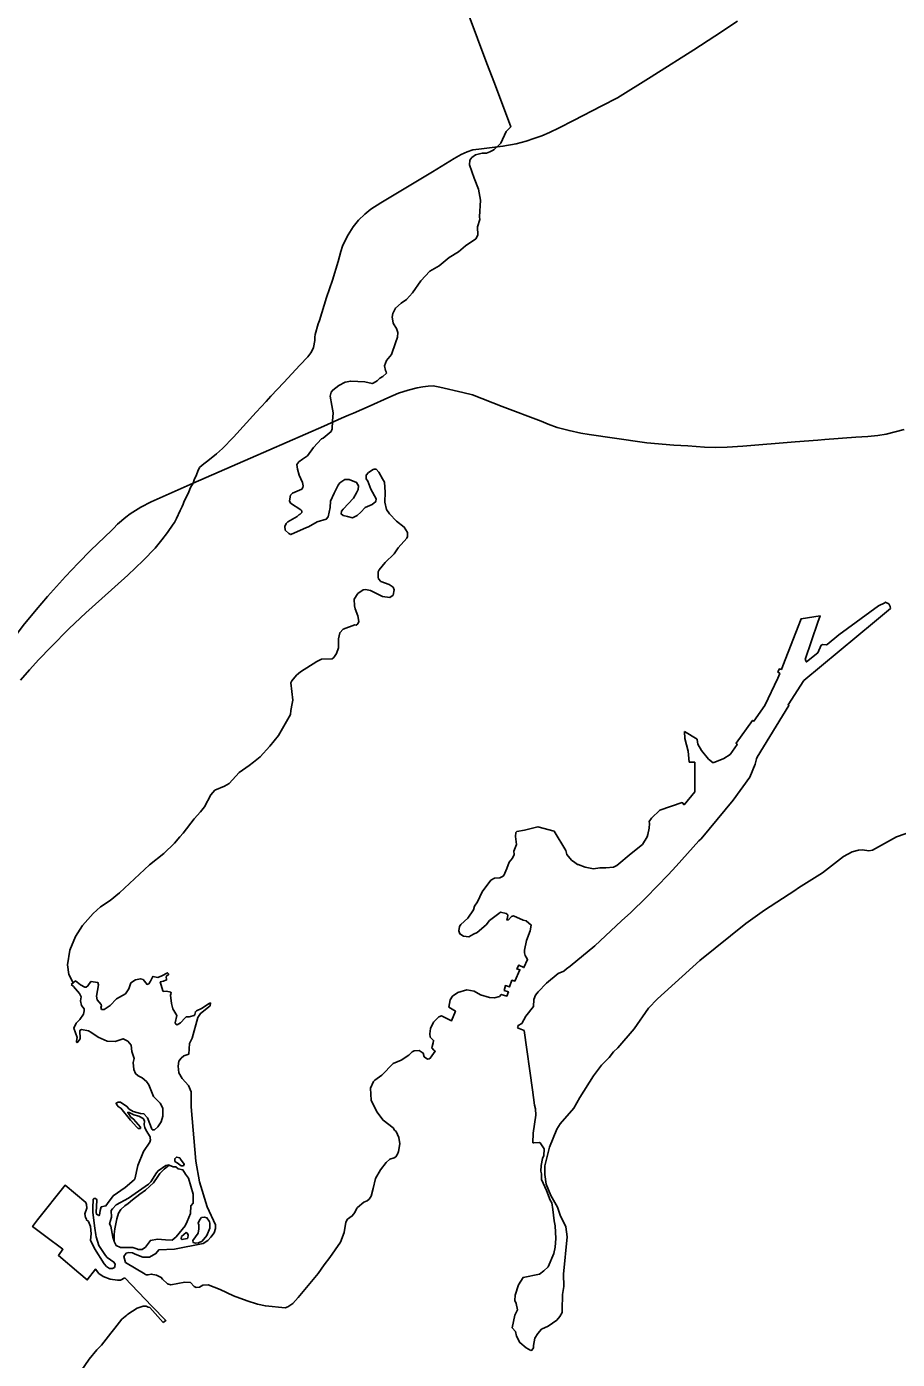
# Model space of a CAD drawing. Extents: x 0 to 2603, y -226 to 830.
# Drawn here: x 105.19 to 112.1, y 493.13 to 503.71 of the extents above; entities that cross this region are included whole.
import ezdxf

# ---------------------------------------------------------------- set-up
doc = ezdxf.new("R2010")
doc.units = 0
for name, color, linetype in [('CT_TSH_Map_Interstate_Roads', 7, 'Continuous'), ('CT_TSH_Map_Town_Limits', 7, 'Continuous'), ('CT_TSH_Map_US_and_State_Routes', 7, 'Continuous')]:
    doc.layers.add(name, color=color, linetype=linetype)

msp = doc.modelspace()

# ---------------------------------------------------------------- linework, layer by layer
at = {"layer": 'CT_TSH_Map_Interstate_Roads'}
for p, q in [((107.741, 500.627), (107.685, 500.604)), ((107.78, 500.644), (107.741, 500.627)), ((109.271, 500.579), (108.961, 500.697)), ((107.546, 500.541), (106.963, 500.285)), ((107.685, 500.604), (107.546, 500.541)), ((109.325, 500.557), (109.271, 500.579)), ((110.071, 500.414), (109.652, 500.474)), ((110.109, 500.407), (110.071, 500.414)), ((111.286, 500.415), (110.871, 500.381)), ((111.466, 500.428), (111.286, 500.415)), ((111.522, 500.433), (111.466, 500.428)), ((111.766, 500.452), (111.522, 500.433)), ((111.862, 500.459), (111.766, 500.452)), ((106.963, 500.285), (106.715, 500.177)), ((106.715, 500.177), (106.509, 500.087)), ((105.877, 499.729), (105.86, 499.713))]:
    msp.add_line(p, q, dxfattribs=at)
for points in [[(108.374, 500.857), (108.331, 500.852), (108.285, 500.843), (108.215, 500.826), (108.138, 500.801), (108.054, 500.765), (107.913, 500.702), (107.78, 500.644)], [(108.648, 500.806), (108.466, 500.849), (108.413, 500.861), (108.374, 500.857)], [(108.961, 500.697), (108.725, 500.788), (108.648, 500.806)], [(109.652, 500.474), (109.585, 500.485), (109.492, 500.505), (109.398, 500.529), (109.325, 500.557)], [(112.151, 500.514), (112.009, 500.476), (111.942, 500.466), (111.862, 500.459)], [(110.435, 500.384), (110.323, 500.389), (110.109, 500.407)], [(110.871, 500.381), (110.747, 500.373), (110.653, 500.371), (110.565, 500.373), (110.435, 500.384)], [(106.509, 500.087), (106.175, 499.939), (106.093, 499.897), (106.01, 499.844), (105.975, 499.818), (105.909, 499.761), (105.877, 499.729)], [(105.86, 499.713), (105.696, 499.555), (105.596, 499.453), (105.497, 499.347)], [(105.497, 499.347), (105.354, 499.187), (105.264, 499.083), (105.159, 498.959), (105.106, 498.887), (105.084, 498.856), (105.025, 498.756), (104.984, 498.672)]]:
    msp.add_lwpolyline(points, dxfattribs=at)
at = {"layer": 'CT_TSH_Map_Town_Limits'}
for points in [[(108.624, 503.995), (108.838, 503.418), (108.901, 503.261), (109.029, 502.917), (108.993, 502.88), (108.95, 502.786), (108.898, 502.735), (108.883, 502.729), (108.864, 502.716), (108.836, 502.708), (108.801, 502.706), (108.748, 502.694), (108.719, 502.672), (108.703, 502.65), (108.702, 502.613), (108.739, 502.507), (108.774, 502.422), (108.789, 502.335), (108.782, 502.201), (108.783, 502.181), (108.764, 502.122), (108.767, 502.055), (108.753, 502.028), (108.669, 501.97), (108.613, 501.924), (108.541, 501.88), (108.461, 501.813), (108.386, 501.77), (108.316, 501.693), (108.248, 501.598), (108.202, 501.546), (108.159, 501.517), (108.115, 501.477), (108.093, 501.435), (108.088, 501.404), (108.095, 501.359), (108.098, 501.353), (108.123, 501.315), (108.132, 501.284), (108.129, 501.247), (108.114, 501.202), (108.082, 501.108), (108.042, 501.062), (108.028, 501.019), (108.035, 500.982), (108.04, 500.972), (108.042, 500.96), (108.013, 500.934), (107.991, 500.922), (107.968, 500.9), (107.938, 500.881), (107.928, 500.878), (107.871, 500.891), (107.759, 500.898), (107.716, 500.888), (107.665, 500.864), (107.617, 500.827), (107.604, 500.81), (107.597, 500.777), (107.608, 500.705), (107.619, 500.646), (107.614, 500.579), (107.612, 500.518), (107.605, 500.499), (107.54, 500.445), (107.527, 500.44), (107.464, 500.372), (107.417, 500.305), (107.376, 500.277), (107.348, 500.258), (107.332, 500.236), (107.336, 500.2), (107.349, 500.152)], [(107.349, 500.152), (107.377, 500.093), (107.381, 500.066), (107.378, 500.052), (107.37, 500.04), (107.297, 500.007), (107.281, 499.992), (107.273, 499.948), (107.282, 499.929), (107.364, 499.877), (107.37, 499.869), (107.37, 499.855), (107.355, 499.838), (107.35, 499.838), (107.334, 499.824), (107.259, 499.781), (107.248, 499.768), (107.235, 499.745), (107.24, 499.715), (107.267, 499.687), (107.285, 499.68), (107.407, 499.737), (107.425, 499.74), (107.494, 499.78), (107.565, 499.801), (107.579, 499.82), (107.595, 499.895), (107.599, 499.944), (107.627, 500.009), (107.659, 500.071), (107.673, 500.09), (107.713, 500.116), (107.748, 500.117), (107.806, 500.092), (107.822, 500.066), (107.817, 500.038), (107.806, 500.01), (107.782, 499.969), (107.698, 499.88), (107.686, 499.865), (107.683, 499.843), (107.699, 499.83), (107.733, 499.823), (107.772, 499.812), (107.811, 499.831), (107.839, 499.858), (107.874, 499.895), (107.928, 499.918), (107.958, 499.942), (107.962, 499.964), (107.919, 500.039), (107.895, 500.103), (107.882, 500.121), (107.881, 500.15), (107.899, 500.171), (107.936, 500.197), (107.946, 500.2), (107.961, 500.198), (107.982, 500.175), (108.01, 500.121), (108.027, 500.095), (108.033, 500.017), (108.031, 499.936), (108.044, 499.878), (108.066, 499.844), (108.121, 499.787), (108.184, 499.739), (108.21, 499.695), (108.21, 499.664), (108.205, 499.651), (108.136, 499.574), (108.103, 499.528), (108.033, 499.457), (107.984, 499.401), (107.976, 499.383), (107.976, 499.342), (107.979, 499.328), (107.999, 499.306), (108.065, 499.283), (108.096, 499.261), (108.104, 499.241), (108.097, 499.2), (108.069, 499.18), (108.012, 499.188), (107.916, 499.235), (107.875, 499.243), (107.858, 499.241), (107.815, 499.211), (107.787, 499.166), (107.789, 499.114), (107.793, 499.089), (107.816, 499.034), (107.824, 498.991), (107.815, 498.972), (107.801, 498.961), (107.791, 498.962), (107.7, 498.929), (107.672, 498.9), (107.663, 498.853), (107.662, 498.781), (107.647, 498.737)], [(111.996, 499.137), (111.947, 499.113), (111.633, 498.883), (111.54, 498.807)], [(112.028, 499.131), (112.001, 499.144), (111.996, 499.137)], [(112.028, 499.131), (112.04, 499.109), (112.042, 499.092)], [(111.365, 498.687), (111.465, 498.985), (111.483, 499.036), (111.333, 499.011), (111.189, 498.637), (111.176, 498.61), (111.16, 498.614), (111.148, 498.59), (111.165, 498.576), (111.148, 498.54)], [(112.042, 499.092), (111.914, 498.986)], [(111.914, 498.986), (111.354, 498.521), (111.229, 498.329), (111.236, 498.322), (110.983, 497.913), (110.98, 497.9)], [(107.647, 498.737), (107.625, 498.704), (107.612, 498.693), (107.528, 498.691), (107.489, 498.672), (107.361, 498.59), (107.328, 498.563), (107.291, 498.52), (107.285, 498.502), (107.3, 498.365), (107.294, 498.338), (107.284, 498.284), (107.28, 498.252), (107.186, 498.085), (107.118, 498.001), (107.04, 497.916), (106.988, 497.874), (106.952, 497.848), (106.875, 497.791), (106.795, 497.705), (106.757, 497.682), (106.681, 497.651), (106.649, 497.613), (106.599, 497.52), (106.566, 497.478), (106.516, 497.423), (106.429, 497.311), (106.402, 497.281), (106.36, 497.23), (106.276, 497.149), (106.163, 497.058), (105.924, 496.836), (105.849, 496.776), (105.773, 496.724), (105.716, 496.672), (105.63, 496.576), (105.575, 496.489), (105.529, 496.381), (105.511, 496.264), (105.521, 496.188), (105.557, 496.121)], [(111.54, 498.807), (111.534, 498.804), (111.505, 498.807), (111.493, 498.801), (111.466, 498.742), (111.375, 498.669), (111.365, 498.687)], [(111.148, 498.54), (111.044, 498.322), (110.958, 498.2), (110.948, 498.205), (110.817, 498.024), (110.825, 498.014), (110.769, 497.934), (110.72, 497.902)], [(110.507, 498.057), (110.408, 498.118)], [(110.408, 498.118), (110.409, 498.06), (110.436, 497.961), (110.444, 497.873)], [(110.635, 497.869), (110.598, 497.897), (110.543, 497.965), (110.513, 498.017), (110.507, 498.053), (110.507, 498.057)], [(110.444, 497.873), (110.489, 497.873), (110.489, 497.637), (110.404, 497.535), (110.389, 497.553), (110.212, 497.493)], [(110.72, 497.902), (110.635, 497.869)], [(110.98, 497.9), (110.967, 497.857)], [(110.967, 497.857), (110.925, 497.753), (110.793, 497.571), (110.539, 497.265), (110.522, 497.249)], [(113.916, 497.671), (113.902, 497.678), (113.808, 497.681), (113.662, 497.67), (113.258, 497.606), (112.901, 497.539), (112.826, 497.529), (112.714, 497.5), (112.34, 497.369), (112.089, 497.28), (111.898, 497.174), (111.871, 497.17), (111.819, 497.177), (111.788, 497.176), (111.739, 497.162), (111.669, 497.125), (111.502, 496.996), (111.311, 496.877), (111.283, 496.855)], [(110.212, 497.493), (110.145, 497.43), (110.128, 497.403), (110.13, 497.386)], [(109.138, 497.334), (109.078, 497.322), (109.07, 497.315), (109.066, 497.284), (109.071, 497.24), (109.075, 497.219), (109.053, 497.168), (109.055, 497.141), (109.042, 497.111), (109.016, 497.079), (108.998, 497.029), (108.974, 496.975), (108.963, 496.965), (108.941, 496.956), (108.9, 496.952), (108.871, 496.937), (108.802, 496.843), (108.766, 496.764), (108.741, 496.73), (108.732, 496.702), (108.688, 496.634), (108.634, 496.585), (108.621, 496.568), (108.617, 496.534), (108.626, 496.51), (108.654, 496.493), (108.696, 496.486), (108.732, 496.509), (108.762, 496.522), (108.833, 496.583), (108.861, 496.617), (108.933, 496.671), (108.948, 496.682), (108.992, 496.673), (109.005, 496.661), (109.004, 496.639), (108.998, 496.62), (109.01, 496.621), (109.035, 496.649), (109.051, 496.653), (109.127, 496.619), (109.152, 496.614), (109.191, 496.581), (109.182, 496.536), (109.155, 496.458), (109.137, 496.381), (109.137, 496.36), (109.144, 496.338), (109.151, 496.325)], [(109.475, 497.141), (109.465, 497.171), (109.373, 497.326), (109.243, 497.359), (109.138, 497.334)], [(110.127, 497.349), (110.116, 497.298)], [(110.13, 497.386), (110.127, 497.349)], [(110.116, 497.298), (110.112, 497.281), (110.074, 497.219), (109.985, 497.148), (109.871, 497.053), (109.844, 497.04), (109.783, 497.035), (109.769, 497.034)], [(110.522, 497.249), (110.341, 497.047)], [(109.512, 497.095), (109.475, 497.141)], [(109.558, 497.061), (109.536, 497.077), (109.512, 497.095)], [(109.62, 497.04), (109.565, 497.061), (109.558, 497.061)], [(109.685, 497.027), (109.62, 497.04)], [(109.769, 497.034), (109.736, 497.034), (109.685, 497.027)], [(110.341, 497.047), (110.277, 496.979)], [(110.277, 496.979), (110.103, 496.799), (109.981, 496.68), (109.907, 496.615), (109.695, 496.415), (109.501, 496.254), (109.47, 496.232), (109.449, 496.214), (109.406, 496.195), (109.313, 496.12), (109.246, 496.051), (109.225, 496.025), (109.213, 495.99), (109.209, 495.934), (109.149, 495.858), (109.116, 495.798), (109.087, 495.784), (109.084, 495.769)], [(111.283, 496.855), (111.041, 496.698), (110.894, 496.593), (110.529, 496.3), (110.193, 495.996), (110.123, 495.921), (110.009, 495.758), (109.879, 495.607), (109.843, 495.574), (109.81, 495.529), (109.75, 495.468), (109.686, 495.383), (109.577, 495.211), (109.529, 495.128), (109.421, 495.002), (109.395, 494.96), (109.335, 494.817), (109.333, 494.807)], [(109.151, 496.325), (109.163, 496.307), (109.133, 496.243), (109.092, 496.263), (109.077, 496.232), (109.101, 496.226), (109.062, 496.136), (109.038, 496.143), (109.02, 496.089), (108.987, 496.1), (108.977, 496.062), (109.01, 496.05), (108.998, 496.017), (108.954, 496.03), (108.939, 496.013), (108.899, 496.002)], [(105.576, 496.139), (105.614, 496.106), (105.65, 496.088), (105.659, 496.087), (105.674, 496.097), (105.698, 496.133), (105.734, 496.126), (105.752, 496.125), (105.757, 496.107), (105.743, 496.016), (105.748, 495.988), (105.78, 495.95), (105.781, 495.938), (105.776, 495.93), (105.782, 495.911), (105.803, 495.91), (105.849, 495.942), (105.9, 495.994), (105.972, 496.035), (105.998, 496.075), (106.015, 496.121), (106.051, 496.147), (106.092, 496.154), (106.112, 496.148), (106.143, 496.11), (106.156, 496.114), (106.171, 496.136), (106.189, 496.173), (106.228, 496.165), (106.259, 496.178), (106.304, 496.202), (106.315, 496.19), (106.295, 496.171), (106.298, 496.145), (106.274, 496.134), (106.247, 496.129), (106.267, 496.059), (106.271, 496.053), (106.296, 496.057), (106.331, 496.047), (106.334, 496.041), (106.33, 496.024), (106.336, 495.957), (106.347, 495.916), (106.378, 495.862), (106.367, 495.804), (106.372, 495.795), (106.383, 495.79), (106.409, 495.805), (106.445, 495.845), (106.454, 495.851), (106.478, 495.851), (106.516, 495.863), (106.523, 495.871), (106.527, 495.893), (106.534, 495.901), (106.576, 495.919), (106.637, 495.959), (106.646, 495.962), (106.645, 495.94), (106.567, 495.879), (106.545, 495.848), (106.501, 495.683), (106.479, 495.64), (106.474, 495.556), (106.436, 495.542), (106.414, 495.524), (106.395, 495.5), (106.389, 495.46), (106.396, 495.408), (106.422, 495.362)], [(105.557, 496.121), (105.542, 496.108)], [(105.542, 496.108), (105.56, 496.092), (105.608, 496.037), (105.619, 496.011), (105.615, 495.98), (105.623, 495.943), (105.644, 495.916), (105.644, 495.901), (105.638, 495.874), (105.61, 495.832)], [(105.576, 496.139), (105.557, 496.121)], [(108.899, 496.002), (108.859, 496.006), (108.788, 496.028), (108.738, 496.056), (108.681, 496.066), (108.608, 496.046), (108.566, 496.015), (108.548, 495.987), (108.538, 495.93), (108.59, 495.898), (108.559, 495.821), (108.479, 495.86), (108.458, 495.851), (108.416, 495.811), (108.391, 495.759), (108.387, 495.716), (108.39, 495.692), (108.417, 495.665), (108.414, 495.645), (108.404, 495.617), (108.402, 495.605), (108.419, 495.587), (108.43, 495.579), (108.39, 495.524), (108.381, 495.518), (108.368, 495.517), (108.343, 495.536), (108.335, 495.565), (108.302, 495.585), (108.263, 495.582), (108.247, 495.575), (108.219, 495.547), (108.16, 495.509), (108.096, 495.483), (108.006, 495.39), (107.951, 495.35), (107.941, 495.339), (107.916, 495.286), (107.922, 495.191), (107.967, 495.099), (108.016, 495.031), (108.096, 494.97), (108.106, 494.953)], [(105.61, 495.832), (105.581, 495.801), (105.561, 495.762), (105.589, 495.687), (105.584, 495.66), (105.581, 495.654)], [(105.624, 495.751), (105.61, 495.745), (105.611, 495.678), (105.589, 495.647)], [(105.624, 495.751), (105.679, 495.74), (105.697, 495.731), (105.755, 495.691), (105.827, 495.66), (105.89, 495.656), (105.953, 495.678), (105.991, 495.658), (106.017, 495.628), (106.021, 495.576), (106.04, 495.522), (106.034, 495.489), (106.037, 495.433), (106.05, 495.402), (106.072, 495.383), (106.104, 495.367), (106.138, 495.339), (106.156, 495.312), (106.193, 495.221), (106.233, 495.18), (106.248, 495.167), (106.267, 495.127), (106.268, 495.065), (106.255, 495.018), (106.228, 494.98), (106.203, 494.956)], [(109.201, 495.274), (109.134, 495.743), (109.083, 495.764), (109.084, 495.769)], [(105.581, 495.654), (105.589, 495.647)], [(106.422, 495.362), (106.472, 495.306), (106.492, 495.256), (106.493, 495.139), (106.529, 494.706), (106.559, 494.542), (106.62, 494.344), (106.686, 494.202), (106.686, 494.171), (106.676, 494.137), (106.65, 494.103), (106.624, 494.076), (106.589, 494.054), (106.36, 494.009), (106.236, 494.002), (106.213, 493.973), (106.163, 493.944), (106.109, 493.944), (106.049, 493.968), (106.028, 493.978), (105.999, 493.982), (105.976, 493.976), (105.959, 493.949), (105.973, 493.903), (106.127, 493.809), (106.134, 493.804)], [(109.204, 494.853), (109.207, 494.93), (109.227, 495.072), (109.225, 495.121), (109.217, 495.151), (109.201, 495.274)], [(105.904, 495.153), (105.897, 495.166), (105.914, 495.174), (105.933, 495.174), (105.983, 495.141), (106.002, 495.119), (106.032, 495.102), (106.091, 495.085), (106.118, 495.083), (106.146, 495.05), (106.171, 494.99), (106.18, 494.961), (106.185, 494.955), (106.203, 494.956)], [(105.904, 495.153), (105.917, 495.138), (105.935, 495.127), (106.012, 495.032), (106.062, 494.977), (106.073, 494.967), (106.09, 494.967), (106.09, 494.976), (106.036, 495.041), (106.015, 495.057), (105.99, 495.094), (106.001, 495.094), (106.039, 495.074), (106.078, 495.064), (106.111, 495.045), (106.123, 495.027), (106.12, 494.995), (106.125, 494.973), (106.135, 494.951), (106.167, 494.9), (106.168, 494.889)], [(108.106, 494.953), (108.119, 494.941), (108.14, 494.895), (108.148, 494.843), (108.138, 494.783), (108.129, 494.762)], [(106.168, 494.889), (106.17, 494.876), (106.165, 494.858), (106.116, 494.783), (106.071, 494.672), (106.046, 494.564), (106.042, 494.559)], [(109.333, 494.807), (109.299, 494.67), (109.298, 494.602), (109.311, 494.524), (109.346, 494.434), (109.399, 494.341), (109.42, 494.277), (109.466, 494.185), (109.477, 494.105), (109.448, 493.809), (109.45, 493.711), (109.44, 493.649), (109.438, 493.528), (109.436, 493.505), (109.419, 493.474), (109.394, 493.445), (109.326, 493.396), (109.274, 493.372), (109.243, 493.34), (109.221, 493.303), (109.209, 493.244), (109.21, 493.224), (109.197, 493.206), (109.188, 493.205), (109.151, 493.226), (109.1, 493.267), (109.074, 493.319), (109.066, 493.356), (109.04, 493.385), (109.06, 493.484), (109.082, 493.528), (109.072, 493.578), (109.062, 493.602), (109.063, 493.644), (109.09, 493.724), (109.127, 493.784), (109.256, 493.809), (109.292, 493.835), (109.326, 493.868), (109.37, 493.974), (109.38, 494.024), (109.387, 494.094), (109.38, 494.193), (109.374, 494.232)], [(109.257, 494.855), (109.212, 494.851), (109.204, 494.853)], [(109.293, 494.805), (109.261, 494.853), (109.257, 494.855)], [(109.364, 494.322), (109.354, 494.376), (109.341, 494.398), (109.313, 494.475), (109.274, 494.561), (109.273, 494.607), (109.268, 494.628), (109.27, 494.671), (109.281, 494.728), (109.291, 494.751), (109.294, 494.801), (109.293, 494.805)], [(106.408, 494.722), (106.438, 494.682), (106.432, 494.669), (106.414, 494.669), (106.382, 494.694), (106.364, 494.705), (106.363, 494.726), (106.376, 494.739), (106.403, 494.732), (106.408, 494.722)], [(108.129, 494.762), (108.116, 494.742), (108.104, 494.733), (108.069, 494.723), (108.039, 494.697), (107.995, 494.639), (107.956, 494.57), (107.936, 494.491), (107.922, 494.43), (107.915, 494.421)], [(105.882, 494.073), (105.871, 494.103), (105.856, 494.19), (105.845, 494.21), (105.861, 494.262), (105.859, 494.314), (105.87, 494.329), (105.899, 494.359), (105.996, 494.412), (106.154, 494.524), (106.172, 494.542), (106.217, 494.615), (106.23, 494.63), (106.292, 494.672), (106.315, 494.677), (106.319, 494.676)], [(106.319, 494.676), (106.279, 494.644), (106.244, 494.608), (106.228, 494.586), (106.193, 494.536), (106.166, 494.509), (106.131, 494.477), (106.086, 494.445), (106.028, 494.4), (105.994, 494.371), (105.966, 494.351), (105.935, 494.322), (105.916, 494.293), (105.902, 494.248), (105.894, 494.208), (105.887, 494.17), (105.882, 494.126), (105.882, 494.073)], [(106.319, 494.676), (106.351, 494.663), (106.372, 494.662), (106.39, 494.647), (106.427, 494.637), (106.448, 494.603), (106.473, 494.571), (106.51, 494.446), (106.51, 494.437)], [(105.657, 494.378), (105.493, 494.515), (105.273, 494.24), (105.235, 494.187), (105.34, 494.109)], [(106.042, 494.559), (105.968, 494.497), (105.874, 494.431), (105.828, 494.371), (105.817, 494.351), (105.779, 494.343), (105.771, 494.316), (105.765, 494.278), (105.759, 494.275), (105.743, 494.286), (105.738, 494.3), (105.745, 494.396), (105.743, 494.405), (105.736, 494.411), (105.724, 494.411), (105.716, 494.405), (105.713, 494.334), (105.713, 494.299), (105.728, 494.174), (105.737, 494.123), (105.739, 494.105)], [(105.663, 494.247), (105.655, 494.26), (105.65, 494.289), (105.665, 494.333), (105.663, 494.364), (105.657, 494.378)], [(106.51, 494.437), (106.508, 494.374), (106.491, 494.351), (106.487, 494.29), (106.461, 494.228), (106.445, 494.194), (106.374, 494.107), (106.342, 494.08), (106.289, 494.081), (106.227, 494.088), (106.169, 494.078), (106.13, 494.024), (106.103, 494.005), (106.072, 494.005), (106.063, 494.012), (106.03, 494.021), (105.933, 494.021), (105.899, 494.037), (105.882, 494.07)], [(107.915, 494.421), (107.905, 494.405), (107.889, 494.392), (107.864, 494.381), (107.814, 494.339)], [(107.814, 494.339), (107.806, 494.329), (107.792, 494.298), (107.771, 494.272), (107.733, 494.246), (107.719, 494.223), (107.708, 494.141), (107.678, 494.063), (107.594, 493.942), (107.547, 493.884), (107.501, 493.814), (107.343, 493.624), (107.299, 493.578), (107.259, 493.551), (107.24, 493.543), (107.082, 493.558), (107.018, 493.573), (106.937, 493.598), (106.83, 493.639), (106.724, 493.688), (106.627, 493.724), (106.585, 493.723), (106.56, 493.706), (106.532, 493.703), (106.518, 493.711), (106.487, 493.744), (106.444, 493.747), (106.332, 493.726), (106.305, 493.732)], [(109.374, 494.232), (109.364, 494.322)], [(105.803, 493.892), (105.726, 494.013), (105.695, 494.08), (105.7, 494.129), (105.695, 494.189), (105.679, 494.227), (105.661, 494.244), (105.663, 494.247)], [(106.638, 494.227), (106.641, 494.213), (106.641, 494.175), (106.618, 494.116), (106.579, 494.072), (106.552, 494.058), (106.527, 494.056), (106.508, 494.062), (106.505, 494.078), (106.549, 494.134), (106.555, 494.169), (106.554, 494.202), (106.549, 494.214), (106.562, 494.245), (106.575, 494.259), (106.599, 494.261), (106.618, 494.257), (106.637, 494.23), (106.638, 494.227)], [(105.34, 494.109), (105.475, 494.008), (105.44, 493.958), (105.601, 493.821), (105.669, 493.764), (105.733, 493.85), (105.761, 493.815), (105.796, 493.79), (105.85, 493.769), (105.908, 493.761), (105.932, 493.762), (105.967, 493.78)], [(105.739, 494.105), (105.761, 494.038), (105.812, 493.959)], [(105.882, 494.07), (105.882, 494.073)], [(106.417, 494.109), (106.453, 494.14), (106.464, 494.133), (106.469, 494.119), (106.467, 494.098), (106.462, 494.092), (106.419, 494.084), (106.413, 494.09), (106.417, 494.109)], [(105.812, 493.959), (105.827, 493.941), (105.88, 493.906), (105.889, 493.89), (105.888, 493.871)], [(105.888, 493.871), (105.884, 493.863), (105.869, 493.855), (105.845, 493.854), (105.822, 493.871), (105.803, 493.892)], [(105.967, 493.78), (106.181, 493.555)], [(106.134, 493.804), (106.152, 493.805), (106.176, 493.811), (106.217, 493.802), (106.255, 493.784), (106.266, 493.77), (106.305, 493.732)], [(106.151, 493.549), (106.136, 493.557), (106.111, 493.555), (106.065, 493.54), (105.991, 493.492), (105.983, 493.485)], [(106.27, 493.425), (106.164, 493.546), (106.151, 493.549)], [(106.181, 493.555), (106.292, 493.443), (106.27, 493.425)], [(105.983, 493.485), (105.943, 493.452), (105.886, 493.38), (105.855, 493.342)], [(105.855, 493.342), (105.781, 493.247), (105.744, 493.21), (105.683, 493.134), (105.435, 492.772)]]:
    msp.add_lwpolyline(points, dxfattribs=at)
at = {"layer": 'CT_TSH_Map_US_and_State_Routes'}
for p, q in [((110.647, 503.636), (110.827, 503.755)), ((110.481, 503.527), (110.647, 503.636)), ((110.172, 503.332), (110.481, 503.527)), ((109.876, 503.146), (110.142, 503.313)), ((110.142, 503.313), (110.172, 503.332)), ((109.528, 502.967), (109.752, 503.082)), ((109.752, 503.082), (109.876, 503.146)), ((109.413, 502.907), (109.528, 502.967)), ((108.407, 502.559), (108.579, 502.665)), ((107.998, 502.312), (108.407, 502.559)), ((107.614, 501.7), (107.659, 501.848)), ((107.568, 501.561), (107.614, 501.7)), ((107.51, 501.379), (107.568, 501.561)), ((107.501, 501.353), (107.51, 501.379)), ((107.228, 500.886), (107.356, 501.024)), ((107.125, 500.777), (107.228, 500.886)), ((107.009, 500.65), (107.089, 500.736)), ((107.089, 500.736), (107.125, 500.777)), ((106.828, 500.454), (107.009, 500.65)), ((106.509, 500.087), (106.517, 500.114)), ((106.421, 499.902), (106.429, 499.922))]:
    msp.add_line(p, q, dxfattribs=at)
for points in [[(108.776, 502.738), (108.967, 502.761), (109.071, 502.78), (109.152, 502.803), (109.211, 502.822), (109.276, 502.845), (109.336, 502.871), (109.413, 502.907)], [(108.579, 502.665), (108.636, 502.696), (108.682, 502.716), (108.728, 502.732), (108.776, 502.738)], [(107.708, 501.999), (107.738, 502.059), (107.779, 502.123), (107.822, 502.176), (107.87, 502.222), (107.918, 502.261), (107.998, 502.312)], [(107.659, 501.848), (107.68, 501.925), (107.694, 501.969), (107.708, 501.999)], [(107.464, 501.165), (107.474, 501.219), (107.474, 501.247), (107.476, 501.267), (107.501, 501.353)], [(107.356, 501.024), (107.418, 501.091), (107.443, 501.121), (107.454, 501.14), (107.464, 501.165)], [(106.517, 500.114), (106.536, 500.154), (106.546, 500.184), (106.559, 500.211), (106.581, 500.231), (106.638, 500.276), (106.693, 500.321), (106.741, 500.363), (106.828, 500.454)], [(106.429, 499.922), (106.435, 499.936), (106.474, 500.019), (106.489, 500.053), (106.509, 500.087)], [(106.35, 499.761), (106.36, 499.776), (106.367, 499.785), (106.377, 499.807), (106.406, 499.871), (106.421, 499.902)], [(105.783, 499.172), (105.991, 499.357), (106.113, 499.474), (106.207, 499.573), (106.261, 499.639), (106.306, 499.696), (106.35, 499.761)], [(105.14, 498.524), (105.21, 498.605), (105.285, 498.688), (105.379, 498.787), (105.525, 498.934), (105.657, 499.059), (105.783, 499.172)]]:
    msp.add_lwpolyline(points, dxfattribs=at)

doc.saveas('drawing.dxf')
